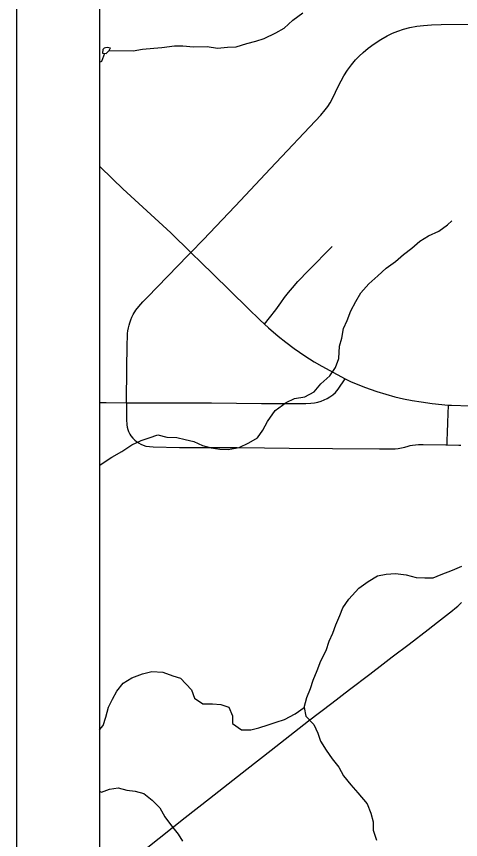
# Model space of a CAD drawing. Extents: x 0 to 34, y 0 to 22.
# Drawn here: x 2 to 2.535, y 19.495 to 20.485 of the extents above; entities that cross this region are included whole.
import ezdxf

# ---------------------------------------------------------------- set-up
doc = ezdxf.new("R2010")
doc.units = 0
for name, color, linetype in [('GM_X_City_Street', 7, 'Continuous'), ('GM_X_Corporation', 7, 'Continuous'), ('GM_X_County_Road', 7, 'Continuous'), ('GM_X_Minor_Lake', 7, 'Continuous'), ('GM_X_Minor_River', 7, 'Continuous'), ('GM_X_State_Route', 7, 'Continuous'), ('SH_Data', 7, 'Continuous')]:
    doc.layers.add(name, color=color, linetype=linetype)

msp = doc.modelspace()

# ---------------------------------------------------------------- linework, layer by layer
at = {"layer": 'GM_X_City_Street'}
for points in [[(2.1325, 20.02037), (2.13255, 20.02486), (2.13337, 20.09263), (2.13358, 20.09825), (2.13395, 20.10363), (2.13432, 20.1071), (2.13486, 20.11066), (2.13568, 20.11386), (2.13651, 20.11668), (2.1377, 20.12006), (2.13907, 20.12353), (2.14071, 20.12681), (2.14373, 20.13174), (2.1474, 20.1364), (2.15239, 20.14179), (2.15804, 20.14749), (2.20643, 20.19746), (2.21019, 20.20134), (2.22495, 20.21633), (2.26331, 20.25709), (2.30587, 20.30243), (2.36667, 20.36655), (2.37202, 20.37279), (2.37501, 20.37692), (2.37771, 20.38125), (2.38074, 20.38681), (2.38792, 20.40204), (2.39097, 20.40807), (2.39432, 20.41391), (2.39867, 20.4206), (2.40339, 20.42704), (2.40845, 20.43317), (2.41265, 20.4376), (2.41758, 20.44217), (2.42375, 20.44724), (2.43068, 20.45235), (2.43891, 20.45773), (2.44636, 20.46198), (2.45296, 20.46518), (2.45921, 20.46767), (2.46616, 20.47003), (2.47384, 20.47211), (2.48227, 20.47368), (2.49018, 20.47469), (2.50002, 20.47531), (2.51174, 20.47572), (2.59388, 20.47595)], [(2.29888, 20.11489), (2.30499, 20.12265), (2.31257, 20.1323), (2.31849, 20.14075), (2.32303, 20.14727), (2.32761, 20.15302), (2.33263, 20.15886), (2.3389, 20.16628), (2.35195, 20.17956), (2.38027, 20.20839)], [(2.1325, 20.02037), (2.13244, 20.00623), (2.13237, 20.00011), (2.13278, 19.99397), (2.1332, 19.99113), (2.134, 19.98833), (2.13503, 19.98563), (2.13659, 19.98267), (2.1379, 19.98061), (2.14012, 19.97765), (2.14242, 19.97526), (2.1444, 19.97362), (2.14704, 19.97195), (2.14974, 19.97057), (2.15265, 19.96927), (2.15599, 19.96827), (2.16019, 19.96752), (2.16448, 19.96716), (2.19621, 19.96668), (2.26579, 19.96632), (2.29871, 19.96599), (2.32856, 19.96583), (2.3806, 19.96545), (2.43727, 19.96493), (2.45281, 19.96501), (2.45618, 19.96509), (2.4598, 19.9655), (2.46367, 19.96616), (2.46786, 19.96698), (2.47179, 19.96813), (2.47411, 19.96878), (2.47724, 19.96944), (2.48069, 19.96977), (2.4844, 19.96993), (2.48974, 19.97009), (2.51711, 19.96957), (2.51885, 19.96956), (2.5328, 19.96946), (2.53539, 19.96925)], [(2.51885, 19.96956), (2.51898, 19.97469), (2.51925, 19.9848), (2.51953, 19.99586), (2.51984, 20.00798), (2.5204, 20.01675), (2.52009, 20.01765)]]:
    msp.add_lwpolyline(points, dxfattribs=at)
at = {"layer": 'GM_X_Corporation'}
msp.add_lwpolyline([(5.01979, 20.9), (2.1, 20.9), (2.1, 17.48755)], dxfattribs=at)
msp.add_lwpolyline([(5.01979, 20.9), (2.1, 20.9), (2.1, 17.48755)], dxfattribs=at)
at = {"layer": 'GM_X_County_Road'}
msp.add_lwpolyline([(2.15615, 19.48372), (2.2034, 19.52114), (2.23271, 19.54416), (2.27757, 19.57945), (2.30696, 19.60234), (2.35197, 19.63762), (2.37969, 19.65866), (2.4013, 19.6754), (2.42558, 19.69367), (2.44186, 19.70605), (2.45268, 19.71433), (2.47288, 19.72966), (2.49589, 19.74758), (2.50715, 19.75638), (2.52538, 19.77035), (2.52804, 19.77257), (2.53153, 19.77551), (2.53376, 19.77764), (2.53597, 19.77976)], dxfattribs=at)
at = {"layer": 'GM_X_Minor_Lake'}
msp.add_line((2.10934, 20.44811), (2.10707, 20.44771), dxfattribs=at)
msp.add_lwpolyline([(2.10707, 20.44771), (2.10557, 20.44732), (2.10407, 20.44541), (2.10372, 20.44124), (2.10789, 20.44089), (2.11164, 20.44433), (2.11276, 20.44662), (2.11313, 20.44738), (2.10934, 20.44811)], dxfattribs=at)
at = {"layer": 'GM_X_Minor_River'}
for points in [[(2.11164, 20.44433), (2.14041, 20.44417), (2.15175, 20.44616), (2.16537, 20.4474), (2.1752, 20.44785), (2.19033, 20.44987), (2.20055, 20.44995), (2.21342, 20.44891), (2.2297, 20.44903), (2.2422, 20.44723), (2.2543, 20.44846), (2.26452, 20.44892), (2.27736, 20.45281), (2.28831, 20.45555), (2.2985, 20.45904), (2.31246, 20.4656), (2.32263, 20.47136), (2.33278, 20.48092), (2.34482, 20.48974)], [(2.1, 20.4302), (2.10304, 20.43175), (2.10626, 20.44102)], [(2.1, 19.94503), (2.10074, 19.94546), (2.11504, 19.95506), (2.12711, 19.96159), (2.13915, 19.96965), (2.15009, 19.97505), (2.15991, 19.97816), (2.1701, 19.98165), (2.1811, 19.97908), (2.19321, 19.97841), (2.20307, 19.97621), (2.21369, 19.97364), (2.22394, 19.96879), (2.23456, 19.96621), (2.24517, 19.9644), (2.25502, 19.96409), (2.26824, 19.96647), (2.27993, 19.97225), (2.29049, 19.97802), (2.29685, 19.98755), (2.30244, 19.99784), (2.31143, 20.01118), (2.32498, 20.02077), (2.33478, 20.02539), (2.34726, 20.02739), (2.35857, 20.03354), (2.36644, 20.04309), (2.37734, 20.05265), (2.38445, 20.06295), (2.38816, 20.0736), (2.38918, 20.0884), (2.39175, 20.09828), (2.39393, 20.10967), (2.3984, 20.11957), (2.40285, 20.13099), (2.40882, 20.14241), (2.4148, 20.1527), (2.42455, 20.16339), (2.43545, 20.17334), (2.44522, 20.18252), (2.45652, 20.19057), (2.46629, 20.19899), (2.47608, 20.20627), (2.48585, 20.21469), (2.4964, 20.22122), (2.50884, 20.227), (2.51938, 20.23467), (2.52427, 20.23926)], [(2.1, 19.62664), (2.10429, 19.63181), (2.10762, 19.64207), (2.11094, 19.65386), (2.11578, 19.66375), (2.12101, 19.67328), (2.1285, 19.68282), (2.13905, 19.68935), (2.15188, 19.694), (2.16322, 19.69674), (2.17647, 19.69608), (2.18823, 19.69162), (2.19772, 19.68866), (2.2107, 19.67472), (2.21456, 19.66489), (2.22445, 19.65814), (2.23618, 19.65785), (2.24603, 19.65717), (2.2559, 19.65383), (2.26014, 19.64362), (2.26021, 19.63414), (2.27125, 19.62664), (2.28222, 19.62672), (2.29204, 19.62908), (2.303, 19.63257), (2.31281, 19.63606), (2.323, 19.63917), (2.33582, 19.6461), (2.34636, 19.65339), (2.34967, 19.66555), (2.35413, 19.67621), (2.35746, 19.68647), (2.36229, 19.69789), (2.36674, 19.70968), (2.37308, 19.72225), (2.37678, 19.73327), (2.38124, 19.74317), (2.38457, 19.75306), (2.38941, 19.76409), (2.39312, 19.77361), (2.40023, 19.7839), (2.41224, 19.79727), (2.42353, 19.80532), (2.43484, 19.81186), (2.44542, 19.81421), (2.45639, 19.81468), (2.46927, 19.81326), (2.48141, 19.80994), (2.49201, 19.80964), (2.50185, 19.80972), (2.51166, 19.81359), (2.52524, 19.819), (2.53656, 19.82364)], [(2.34636, 19.65339), (2.34871, 19.64316), (2.35825, 19.633), (2.36287, 19.62279), (2.36635, 19.61296), (2.37325, 19.60201), (2.38014, 19.59182), (2.38817, 19.58164), (2.39393, 19.57145), (2.40272, 19.56051), (2.41112, 19.55072), (2.42257, 19.53753), (2.42682, 19.52618), (2.42955, 19.51596), (2.42963, 19.50572), (2.43351, 19.49399)], [(2.1, 19.55287), (2.10226, 19.55176), (2.11208, 19.55525), (2.12266, 19.55684), (2.1329, 19.55389), (2.14313, 19.55283), (2.15337, 19.54988), (2.16328, 19.54199), (2.17281, 19.53295), (2.17857, 19.522), (2.1866, 19.51106), (2.19463, 19.50126), (2.19999, 19.49258)]]:
    msp.add_lwpolyline(points, dxfattribs=at)
at = {"layer": 'GM_X_State_Route'}
for p, q in [((2.52009, 20.01765), (2.52413, 20.01728)), ((2.52413, 20.01728), (2.5461, 20.01655))]:
    msp.add_line(p, q, dxfattribs=at)
for points in [[(2.1, 20.30517), (2.11606, 20.28947), (2.1283, 20.27788), (2.18587, 20.22486), (2.21019, 20.20134), (2.22338, 20.18859), (2.23626, 20.17592)], [(2.23626, 20.17592), (2.27919, 20.13368), (2.29309, 20.12019), (2.29888, 20.11489), (2.30372, 20.11046), (2.31513, 20.10065), (2.32443, 20.09316), (2.33452, 20.08568), (2.34742, 20.07676), (2.35852, 20.06963)], [(2.35852, 20.06963), (2.36775, 20.06423), (2.38645, 20.05419), (2.39611, 20.04925)], [(2.31475, 20.01956), (2.33825, 20.01942), (2.34866, 20.01952), (2.35462, 20.0198), (2.35902, 20.02026), (2.36285, 20.02116), (2.36708, 20.02239), (2.37079, 20.02384), (2.37424, 20.02551), (2.37765, 20.02743), (2.381, 20.02996), (2.3842, 20.03283), (2.38769, 20.03681), (2.39611, 20.04925)], [(2.39611, 20.04925), (2.40256, 20.04605), (2.41942, 20.03904), (2.43389, 20.03408), (2.45565, 20.0277), (2.46613, 20.0252), (2.47661, 20.0232), (2.48734, 20.0214), (2.50091, 20.01943), (2.52009, 20.01765)], [(2.1, 20.02064), (2.10812, 20.02058), (2.1325, 20.02037), (2.16843, 20.02039), (2.23496, 20.02011), (2.29533, 20.01967), (2.31475, 20.01956)]]:
    msp.add_lwpolyline(points, dxfattribs=at)
at = {"layer": 'SH_Data'}
for p, q in [((2, 21), (2, 14)), ((2.1, 20.9), (2.1, 14.1))]:
    msp.add_line(p, q, dxfattribs=at)

doc.saveas('drawing.dxf')
